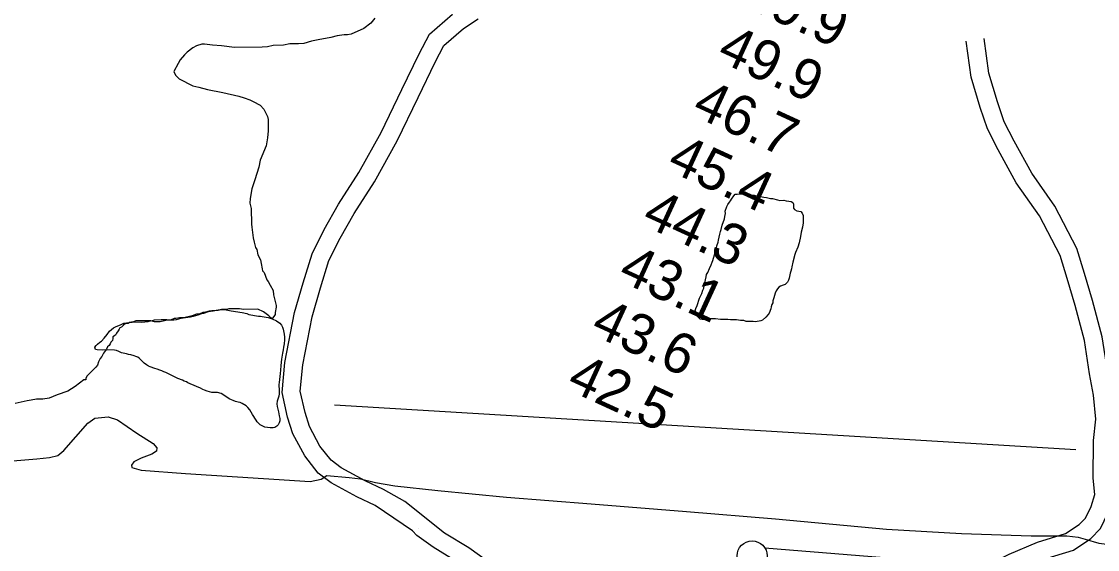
# Model space of a CAD drawing. Extents: x 3146026 to 3183936, y 897894 to 923344.
# Drawn here: x 3152791 to 3154575, y 913306 to 914182 of the extents above; entities that cross this region are included whole.
import ezdxf

# ---------------------------------------------------------------- set-up
doc = ezdxf.new("R2010")
doc.units = 0
for name, color, linetype in [('V-LEVE-TOET', 7, 'Continuous'), ('V-RIVR-RANG', 7, 'Continuous'), ('V-ROAD-CNTR', 7, 'Continuous'), ('V-SITE-VEGE', 7, 'Continuous'), ('V-SURV-LINE', 7, 'Continuous'), ('V-TOPO-SHOR', 7, 'Continuous')]:
    doc.layers.add(name, color=color, linetype=linetype)

msp = doc.modelspace()

# ---------------------------------------------------------------- linework, layer by layer
at = {"layer": 'V-LEVE-TOET'}
for points in [[(3152770.3, 913452.2), (3152816.7, 913456), (3152837.9, 913458.1), (3152851.6, 913461.7), (3152861.7, 913469.7), (3152901.5, 913515.5), (3152912.7, 913523.8), (3152935, 913525.9), (3152950.6, 913520.6), (3152982.7, 913498.7), (3153009.7, 913481.7), (3153015.6, 913474.5), (3153014.9, 913468.9), (3153007.6, 913464.1), (3152989.8, 913457.3), (3152977.3, 913451.3), (3152973.7, 913445.8), (3152974.3, 913441.6), (3152989.5, 913437.6), (3153063.4, 913432), (3153192.3, 913423.5), (3153270.1, 913418.7), (3153287.9, 913422.6), (3153297.7, 913428.6)], [(3153297.7, 913428.6), (3153334.7, 913425.3), (3153353.1, 913422.8), (3153378.1, 913416.6), (3153410.2, 913411.5), (3153481.5, 913403.8), (3153595.2, 913392.4), (3153735.6, 913381.5), (3153893.7, 913368.6), (3154041.2, 913356.4), (3154225.4, 913339.2), (3154349.7, 913332.5), (3154465.1, 913328.6), (3154504, 913328.6), (3154524.2, 913328.3)], [(3154524.2, 913328.3), (3154543.4, 913326.3), (3154554.6, 913322.8), (3154577.2, 913316.5), (3154615.9, 913311.2), (3154693.9, 913305.1), (3154799.1, 913297.3), (3154909.1, 913288.2), (3155052.5, 913278.2), (3155193.7, 913269.9), (3155391.8, 913258.1), (3155467.2, 913252.6), (3155499.8, 913249.8), (3155547.4, 913248.6), (3155564.8, 913244.6), (3155570.1, 913236.3), (3155578.6, 913230.5), (3155588.7, 913228.8), (3155667.7, 913230.3), (3155708.5, 913228)]]:
    msp.add_lwpolyline(points, dxfattribs=at)
at = {"layer": 'V-ROAD-CNTR'}
msp.add_line((3153449.2, 913340.2), (3153449.1, 913340.2), dxfattribs=at)
for points in [[(3153439.6, 913336.5), (3153377.7, 913378.8), (3153347.5, 913393), (3153304.9, 913416.1), (3153283.4, 913432.3), (3153260.9, 913460.9), (3153241.3, 913497.7), (3153232.4, 913525.3), (3153223.2, 913566.1), (3153227.9, 913616.2), (3153243.9, 913698.6), (3153258.1, 913748.2), (3153273, 913796.2), (3153293, 913836.5), (3153317, 913878.6), (3153350.8, 913931.2), (3153387.6, 913997.6), (3153421.6, 914068.6), (3153450.4, 914127.8), (3153467.7, 914160.8), (3153506, 914193.8)], [(3153492.7, 913333), (3153426.6, 913385.2), (3153391.6, 913405.4), (3153361.1, 913419.8), (3153321.1, 913441.4), (3153304.6, 913453.9), (3153286.1, 913477.4), (3153269, 913509.5), (3153261.4, 913533.2), (3153253.5, 913568.1), (3153257.6, 913611.9), (3153273.1, 913691.6), (3153286.8, 913739.6), (3153301, 913785), (3153319.5, 913822.3), (3153342.7, 913863), (3153376.6, 913915.8), (3153414.3, 913983.8), (3153448.7, 914055.6), (3153477.2, 914114.3), (3153491.6, 914141.8), (3153524.2, 914169.9), (3153548.2, 914186)], [(3154359.4, 913262.5), (3154428.6, 913298.2), (3154475.8, 913317.8), (3154522.3, 913332.1), (3154544.9, 913347.2), (3154555.3, 913357.9), (3154564.6, 913377.1), (3154570.9, 913397.2), (3154567.8, 913424.3), (3154568.5, 913486.8), (3154572.2, 913521.7), (3154568.7, 913561.5), (3154562, 913597.4), (3154553.6, 913652.3), (3154538.1, 913710.4), (3154524.7, 913755.1), (3154513.1, 913793.5), (3154479, 913859.4), (3154440.6, 913914.2), (3154410.5, 913968.8), (3154392.9, 914003.5), (3154380.8, 914039.2), (3154365.6, 914089.5), (3154357.7, 914149.2)], [(3154416.2, 913256.2), (3154486, 913289.5), (3154535.3, 913304.7), (3154564.2, 913324.1), (3154580.2, 913340.4), (3154592.5, 913366), (3154601.5, 913394.3), (3154597.8, 913425.9), (3154598.5, 913485.1), (3154602.3, 913521.5), (3154598.5, 913565.6), (3154591.6, 913602.4), (3154583, 913658.4), (3154567, 913718.6), (3154553.4, 913763.8), (3154541, 913804.8), (3154504.7, 913875), (3154466.1, 913930.1), (3154437.1, 913982.9), (3154420.6, 914015.2), (3154409.4, 914048.3), (3154395.1, 914095.9), (3154387.4, 914153.2)], [(3153595.4, 913206.8), (3153591.2, 913225.9), (3153577.3, 913240.9), (3153554.9, 913255.4), (3153516, 913283.7), (3153473.8, 913309.4), (3153446.8, 913329.2), (3153439.6, 913336.5)], [(3153625.7, 913208.7), (3153618.8, 913240.3), (3153596.8, 913264.1), (3153571.9, 913280.1), (3153532.7, 913308.7), (3153492.7, 913333)]]:
    msp.add_lwpolyline(points, dxfattribs=at)
at = {"layer": 'V-SITE-VEGE'}
for p, q in [((3153370.3, 914179), (3153358.8, 914170.2)), ((3153377.3, 914187), (3153370.3, 914179)), ((3153314.7, 914157.7), (3153304.1, 914155)), ((3153326.2, 914159.5), (3153314.7, 914157.7)), ((3153331.5, 914159.5), (3153326.2, 914159.5)), ((3153337.7, 914160.4), (3153331.5, 914159.5)), ((3153358.8, 914170.2), (3153337.7, 914160.4)), ((3153075.4, 914137.7), (3153065.7, 914130.6)), ((3153081.6, 914141.2), (3153075.4, 914137.7)), ((3153090.4, 914143.9), (3153081.6, 914141.2)), ((3153094.8, 914143.9), (3153090.4, 914143.9)), ((3153108.1, 914142.2), (3153094.8, 914143.9)), ((3153123.1, 914141.3), (3153108.1, 914142.2)), ((3153144.3, 914138.7), (3153123.1, 914141.3)), ((3153190.2, 914138.9), (3153144.3, 914138.7)), ((3153199.1, 914139.8), (3153190.2, 914138.9)), ((3153208.8, 914141.5), (3153199.1, 914139.8)), ((3153225.5, 914142.5), (3153208.8, 914141.5)), ((3153236.1, 914144.3), (3153225.5, 914142.5)), ((3153250.3, 914144.3), (3153236.1, 914144.3)), ((3153259.1, 914145.2), (3153250.3, 914144.3)), ((3153272.3, 914148.8), (3153259.1, 914145.2)), ((3153282.9, 914151.4), (3153272.3, 914148.8)), ((3153304.1, 914155), (3153282.9, 914151.4)), ((3153061.3, 914126.2), (3153054.3, 914118.2)), ((3153065.7, 914130.6), (3153061.3, 914126.2)), ((3153050.8, 914112), (3153043.7, 914098.8)), ((3153054.3, 914118.2), (3153050.8, 914112)), ((3153043.7, 914098.8), (3153046.4, 914092.6)), ((3153046.4, 914092.6), (3153052.6, 914086.4)), ((3153052.6, 914086.4), (3153075.6, 914075)), ((3153075.6, 914075), (3153085.3, 914072.4)), ((3153085.3, 914072.4), (3153099.4, 914068.9)), ((3153099.4, 914068.9), (3153125, 914063.6)), ((3153125, 914063.6), (3153151.6, 914057.5)), ((3153151.6, 914057.5), (3153160.4, 914054.9)), ((3153160.4, 914054.9), (3153170.1, 914051.4)), ((3153170.1, 914051.4), (3153175.4, 914048.7)), ((3153175.4, 914048.7), (3153186.9, 914042.6)), ((3153186.9, 914042.6), (3153193.1, 914036.4)), ((3153193.1, 914036.4), (3153199.3, 914024.1)), ((3153199.3, 914024.1), (3153200.2, 914018.8)), ((3153200.2, 914018.8), (3153200.3, 914000.2)), ((3153200.3, 914000.2), (3153199.4, 913988.7)), ((3153199.4, 913988.7), (3153196.8, 913975.5)), ((3153196.8, 913975.5), (3153187.1, 913951.6)), ((3153187.1, 913951.6), (3153184.5, 913940.1)), ((3153184.5, 913940.1), (3153178.4, 913918.9)), ((3153178.4, 913918.9), (3153173.1, 913903.9)), ((3153170.5, 913888), (3153169.6, 913880)), ((3153173.1, 913903.9), (3153170.5, 913888)), ((3153169.6, 913880), (3153172.3, 913871.2)), ((3153172.3, 913871.2), (3153172.4, 913845.6)), ((3153172.4, 913845.6), (3153173.3, 913840.3)), ((3153173.3, 913840.3), (3153175.1, 913822.6)), ((3153175.1, 913822.6), (3153176.9, 913815.6)), ((3153176.9, 913815.6), (3153179.5, 913806.8)), ((3153179.5, 913806.8), (3153181.3, 913803.2)), ((3153181.3, 913803.2), (3153183.1, 913794.4)), ((3153183.1, 913794.4), (3153187.5, 913786.5)), ((3153187.5, 913786.5), (3153188.4, 913780.3)), ((3153188.4, 913780.3), (3153190.2, 913771.5)), ((3153190.2, 913771.5), (3153191.1, 913767.9)), ((3153191.1, 913767.9), (3153193.8, 913765.3)), ((3153193.8, 913765.3), (3153198.2, 913752.9)), ((3153198.2, 913752.9), (3153200, 913750.3)), ((3153200, 913750.3), (3153203.5, 913744.1)), ((3153203.5, 913744.1), (3153208.8, 913735.3)), ((3153208.8, 913735.3), (3153208.9, 913728.2)), ((3153208.9, 913728.2), (3153211.5, 913719.4)), ((3153211.5, 913719.4), (3153213.3, 913710.6)), ((3153213.3, 913710.6), (3153213.3, 913707.9)), ((3153074.4, 913693.3), (3153060.2, 913689.8)), ((3153081.4, 913696), (3153074.4, 913693.3)), ((3153085.8, 913696), (3153081.4, 913696)), ((3153092, 913698.7), (3153085.8, 913696)), ((3153096.4, 913699.6), (3153092, 913698.7)), ((3153102.6, 913701.3), (3153096.4, 913699.6)), ((3153107, 913701.4), (3153102.6, 913701.3)), ((3153114.1, 913702.3), (3153107, 913701.4)), ((3153116.7, 913702.3), (3153114.1, 913702.3)), ((3153122.9, 913704), (3153116.7, 913702.3)), ((3153131.7, 913704.1), (3153122.9, 913704)), ((3153135.3, 913705), (3153131.7, 913704.1)), ((3153152.9, 913705), (3153135.3, 913705)), ((3153159.1, 913704.1), (3153152.9, 913705)), ((3153183, 913704.2), (3153159.1, 913704.1)), ((3153192.7, 913699.8), (3153183, 913704.2)), ((3153201.5, 913693.6), (3153192.7, 913699.8)), ((3153206.9, 913688.3), (3153201.5, 913693.6)), ((3153211.6, 913695.6), (3153206.9, 913688.3)), ((3153213.3, 913707.9), (3153211.6, 913699.1)), ((3153211.6, 913699.1), (3153211.6, 913695.6)), ((3152957, 913674.5), (3152954.3, 913673.6)), ((3152960.5, 913678.1), (3152957, 913674.5)), ((3152963.1, 913679.8), (3152960.5, 913678.1)), ((3152968.4, 913680.7), (3152963.1, 913679.8)), ((3152970.2, 913682.5), (3152968.4, 913680.7)), ((3152977.2, 913683.4), (3152970.2, 913682.5)), ((3152980.8, 913685.2), (3152977.2, 913683.4)), ((3153005.5, 913685.2), (3152980.8, 913685.2)), ((3153011.7, 913683.5), (3153005.5, 913685.2)), ((3153021.4, 913683.5), (3153011.7, 913683.5)), ((3153028.5, 913685.3), (3153021.4, 913683.5)), ((3153032.9, 913686.2), (3153028.5, 913685.3)), ((3153038.2, 913686.2), (3153032.9, 913686.2)), ((3153044.4, 913688.8), (3153038.2, 913686.2)), ((3153047, 913688.9), (3153044.4, 913688.8)), ((3153053.2, 913689.8), (3153047, 913688.9)), ((3153060.2, 913689.8), (3153053.2, 913689.8)), ((3152942.9, 913655.9), (3152942, 913652.4)), ((3152947.3, 913661.2), (3152942.9, 913658.6)), ((3152942.9, 913658.6), (3152942.9, 913655.9)), ((3152949, 913664.8), (3152947.3, 913661.2)), ((3152951.7, 913668.3), (3152949, 913664.8)), ((3152953.4, 913671), (3152951.7, 913668.3)), ((3152954.3, 913673.6), (3152953.4, 913671)), ((3152932.3, 913638.2), (3152927, 913631.2)), ((3152934.1, 913641.8), (3152932.3, 913638.2)), ((3152936.7, 913644.4), (3152934.1, 913641.8)), ((3152938.5, 913647.1), (3152936.7, 913644.4)), ((3152939.4, 913649.7), (3152938.5, 913647.1)), ((3152942, 913652.4), (3152939.4, 913649.7)), ((3152921.8, 913622.3), (3152919.1, 913617)), ((3152924.4, 913625.9), (3152921.8, 913622.3)), ((3152927, 913631.2), (3152924.4, 913625.9)), ((3152914.7, 913608.2), (3152899.7, 913593.1)), ((3152917.4, 913611.7), (3152914.7, 913608.2)), ((3152919.1, 913617), (3152917.4, 913611.7)), ((3152894.5, 913586.9), (3152880.4, 913576.3)), ((3152898, 913586.9), (3152894.5, 913586.9)), ((3152899.7, 913593.1), (3152898, 913589.6)), ((3152898, 913589.6), (3152898, 913586.9)), ((3152868, 913568.3), (3152850.4, 913562.1)), ((3152880.4, 913576.3), (3152868, 913568.3)), ((3152800.9, 913552.3), (3152780.6, 913547.8)), ((3152807.1, 913553.2), (3152800.9, 913552.3)), ((3152815.9, 913555), (3152807.1, 913553.2)), ((3152826.5, 913555), (3152815.9, 913555)), ((3152837.1, 913556.8), (3152826.5, 913555)), ((3152850.4, 913562.1), (3152837.1, 913556.8))]:
    msp.add_line(p, q, dxfattribs=at)
at = {"layer": 'V-SURV-LINE'}
msp.add_lwpolyline([(3154023.7, 913308.5), (3155586.8, 913182)], dxfattribs=at)
msp.add_circle((3154002.6, 913295.1), 25, dxfattribs=at)
at = {"layer": 'V-TOPO-SHOR'}
msp.add_line((3153310.4, 913545.6), (3154539.3, 913471.7), dxfattribs=at)
for points in [[(3153983.6, 913685.8), (3153976.8, 913686.8), (3153973.4, 913686.5), (3153966.5, 913686.9), (3153962.6, 913687.4), (3153950, 913687.2), (3153942.1, 913688.4), (3153934.8, 913688.3), (3153931.4, 913688), (3153924.3, 913686.6), (3153919.6, 913687), (3153916.7, 913688), (3153914.1, 913689.8), (3153912.2, 913692.4), (3153910.6, 913695.8), (3153909, 913698.7), (3153908.4, 913701.8), (3153909.4, 913705.5), (3153911.4, 913710.3), (3153915.4, 913722.4), (3153917.7, 913726.9), (3153919, 913730.3), (3153920.8, 913735.8), (3153922.3, 913739.5), (3153923.3, 913742.9), (3153926.2, 913758.2), (3153927.2, 913762.1), (3153929.3, 913765), (3153931.8, 913771.9), (3153934.9, 913778.2), (3153936.1, 913782.4), (3153937.4, 913785.3), (3153940.4, 913794.6), (3153942.4, 913803), (3153943.4, 913806.1), (3153944.2, 913809.3), (3153946.2, 913815.6), (3153946.7, 913818.8), (3153948.9, 913829), (3153950.1, 913833.2), (3153951.4, 913836.7), (3153952.9, 913843.5), (3153956.9, 913854.3), (3153957.4, 913858), (3153958.4, 913863.3), (3153958.1, 913866.9), (3153960.6, 913874.6), (3153962.4, 913878), (3153964.9, 913881.7), (3153966.5, 913884.3), (3153968.5, 913887), (3153972.1, 913892.5), (3153974.7, 913894.9), (3153974.7, 913895.2), (3153977.9, 913895.2), (3153981.3, 913895.8), (3153984.4, 913895.6), (3153988.1, 913895.1), (3153991.3, 913894.1), (3153994.4, 913894.2), (3154001.7, 913893.7), (3154006.2, 913893.3), (3154009.9, 913892.5), (3154013.6, 913892.1), (3154022, 913890.1), (3154026.5, 913889.6), (3154033, 913888.1), (3154036.4, 913887.7), (3154044.6, 913885.7), (3154048.8, 913884.9), (3154055.4, 913885), (3154059, 913884.3), (3154063.5, 913883.8), (3154067.2, 913882.8), (3154070.1, 913881.6), (3154071.4, 913878.7), (3154071, 913872.1), (3154073.1, 913869.8), (3154076.8, 913867.5), (3154080, 913867), (3154083.4, 913866.3), (3154085.8, 913863.9), (3154087.2, 913859.5), (3154087.5, 913855.8), (3154087.1, 913847.7), (3154085.9, 913840.6), (3154083.9, 913832.2), (3154082.9, 913825.1), (3154080.7, 913814.6), (3154078.4, 913807.2), (3154074.6, 913798.5), (3154073.4, 913795.1), (3154069.9, 913782.2), (3154068.7, 913774.5), (3154067.9, 913771.4), (3154066.7, 913767.7), (3154065.9, 913764), (3154063.9, 913755.9), (3154062.9, 913752.4), (3154061.4, 913749), (3154057.3, 913745.5)], [(3154057.3, 913745.5), (3154053.9, 913744.2), (3154049.4, 913742.8), (3154046.8, 913740.7), (3154044.5, 913738), (3154042.2, 913734.9), (3154040.7, 913730.9), (3154039.7, 913727), (3154038.4, 913723), (3154037.2, 913718.3), (3154036.7, 913715.1), (3154035.4, 913711.9), (3154034.4, 913708), (3154033.4, 913704.8), (3154030.9, 913698), (3154029.4, 913695.3), (3154025.5, 913691.4), (3154019.8, 913686.3), (3154016.9, 913684.9), (3154008.3, 913683.5), (3154004.3, 913684), (3153999.9, 913683.9), (3153996.7, 913684.2), (3153992.8, 913684.1), (3153988.6, 913685.4), (3153983.6, 913685.8)], [(3153039.3, 913594.8), (3153030.8, 913599.4), (3153027.1, 913600.7), (3153024.2, 913602.2), (3153020.5, 913603.2), (3153016.3, 913605), (3153012.4, 913606), (3153004.7, 913608.5), (3153001.6, 913609.8), (3152998.4, 913611.8), (3152994.7, 913614.7), (3152989.3, 913620.4), (3152987, 913622.4), (3152984, 913624.5), (3152980.9, 913626), (3152978, 913627), (3152972.7, 913628.5), (3152968.5, 913629.3), (3152965.4, 913630.3), (3152957.2, 913632.2), (3152952.7, 913634), (3152948.8, 913635.8), (3152945.3, 913636.5), (3152933.5, 913637.2), (3152925.1, 913636.5), (3152917, 913636.9), (3152913.9, 913637.7), (3152913, 913641.1), (3152914.8, 913644), (3152917.4, 913646.4), (3152921.3, 913649.6), (3152923.9, 913651.5), (3152928.5, 913656.5), (3152933.2, 913662.3), (3152937.3, 913667.9), (3152940.4, 913670.6), (3152944, 913673.2), (3152948, 913675.6), (3152955.3, 913678.6), (3152960.7, 913681.3), (3152965.4, 913681.7), (3152970.4, 913682.2), (3152974.9, 913683.1), (3152980.1, 913683.4), (3152990.3, 913682.8), (3153001.1, 913684), (3153005, 913685.1), (3153008.6, 913685.7), (3153011.8, 913686.5), (3153023, 913687.4), (3153032.5, 913687.5), (3153037, 913686.8), (3153044, 913686.9), (3153048.2, 913687.5), (3153055.8, 913689.4), (3153063.4, 913690.6), (3153066.8, 913690.9), (3153071.5, 913691.7), (3153076.2, 913692.9), (3153080.1, 913694), (3153084.3, 913694.8), (3153090.3, 913697), (3153093.7, 913697.8), (3153101.3, 913700.3), (3153104.9, 913701.1), (3153108.9, 913701.7), (3153114.4, 913702.8), (3153117.5, 913703.1), (3153121.4, 913704), (3153127.7, 913704.1), (3153138.8, 913701.6), (3153149.8, 913699.9), (3153153.5, 913699.2), (3153157.4, 913698.7), (3153165, 913697), (3153168.2, 913695.7), (3153184, 913693), (3153187.4, 913692.8), (3153190.5, 913692.1), (3153200, 913690.6), (3153206.9, 913688.3), (3153214, 913685), (3153219.8, 913680.9), (3153222.2, 913677.8), (3153223.8, 913674.4), (3153225.2, 913671), (3153226, 913665.8), (3153226.9, 913662.7), (3153227.2, 913658.2), (3153227.3, 913653.7), (3153226.8, 913646.9), (3153225.9, 913641.1), (3153224.9, 913636.9), (3153224.2, 913631.2), (3153222.2, 913621.4), (3153221, 913610.7), (3153220.6, 913603), (3153219.9, 913597.5), (3153218.5, 913582.6), (3153218, 913579.2), (3153218.1, 913576)], [(3153218.1, 913576), (3153218.7, 913572.1), (3153218.7, 913567.4), (3153218.5, 913563.9), (3153217.8, 913560.3), (3153215, 913551.8), (3153214.5, 913547.6), (3153215.1, 913542.9), (3153217.1, 913534.3), (3153218.5, 913527.2), (3153219.6, 913522.8), (3153219.6, 913519.4), (3153218.4, 913515.7), (3153216.9, 913512.5), (3153214.8, 913510.1), (3153211.4, 913508.3), (3153208.3, 913507.4), (3153203.3, 913507.6), (3153199.1, 913508.1), (3153194.9, 913508.8), (3153190.1, 913510.6), (3153187, 913512.4), (3153182.2, 913517.6), (3153180.3, 913520.2), (3153174.1, 913529.8), (3153169.6, 913537.3), (3153166.4, 913541.2), (3153163.5, 913544.3), (3153157.4, 913547.9), (3153153.7, 913549.4), (3153150.5, 913550.2), (3153146.3, 913551.4), (3153135.8, 913555.7), (3153128.6, 913560.9), (3153122.3, 913564.5), (3153116, 913566), (3153112.8, 913566.4), (3153107, 913566.1), (3153102.8, 913567.1), (3153098.9, 913568.4), (3153094.9, 913569.9), (3153092, 913571.1), (3153087.8, 913573.4), (3153081.5, 913576), (3153067.2, 913582.3), (3153064.6, 913583.9), (3153061.2, 913585.1), (3153058.3, 913586.4), (3153050.6, 913589.2), (3153039.3, 913594.8)]]:
    msp.add_lwpolyline(points, dxfattribs=at)

# ---------------------------------------------------------------- texts
at = {"layer": 'V-RIVR-RANG'}
for s, p in [('49.9', (3153983.2, 914209.3)), ('49.9', (3153941.6, 914118.3)), ('46.7', (3153900.3, 914027.3)), ('45.4', (3153858.8, 913936.3)), ('44.3', (3153817.2, 913845.4)), ('43.1', (3153777.8, 913753.4)), ('43.6', (3153732.4, 913664.2)), ('42.5', (3153692.5, 913572.5))]:
    msp.add_text(s, height=67, rotation=335.2983, dxfattribs=at).set_placement(p)

doc.saveas('drawing.dxf')
